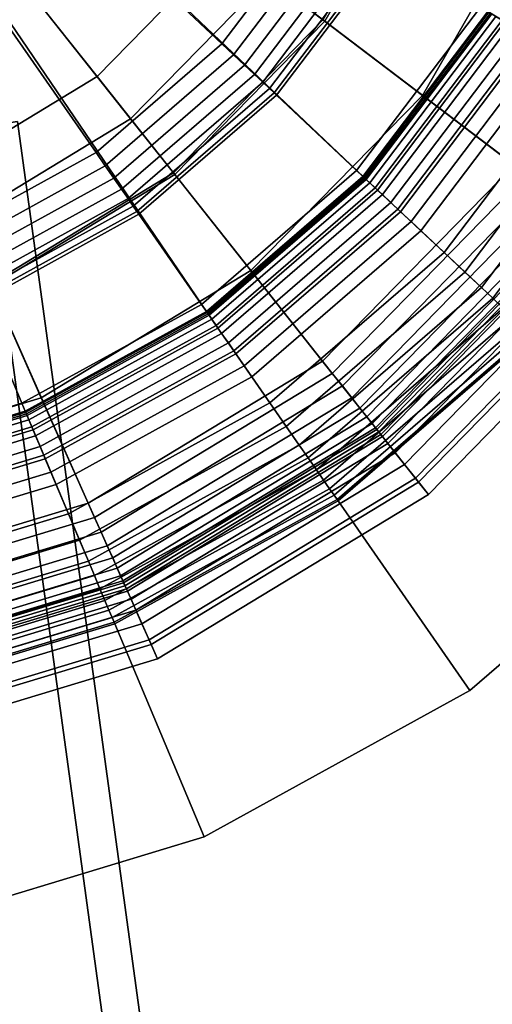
# Model space of a CAD drawing. Extents: x -43.1 to 43.1, y -41.3 to 41.3.
# Tile 582 of 656: x -4.155 to -3.699, y 31.735 to 32.685. Entities that reach past the tile are written whole.
import ezdxf

# ---------------------------------------------------------------- set-up
doc = ezdxf.new("R2010")
doc.units = 0
for name, color, linetype in [('LAMP', 7, 'CONTINUOUS'), ('LAMP_SUPPORT', 18, 'CONTINUOUS'), ('METAL_BASE', 254, 'CONTINUOUS')]:
    doc.layers.add(name, color=color, linetype=linetype)

msp = doc.modelspace()

# ---------------------------------------------------------------- linework, layer by layer
at = {"layer": 'LAMP'}
for points in [[(-4.2747, 32.6344, 25.2735), (-4.4187, 32.5909, 25.2735), (-4.519, 33.1826, 25.2735), (-4.1461, 32.7124, 25.2735)], [(-4.2107, 32.4908, 22.1433), (-4.0484, 32.5892, 22.1433), (-4.519, 33.1826, 22.1433), (-4.3925, 32.4359, 22.1433)], [(-3.9156, 32.7249, 22.1433), (-3.8207, 32.8893, 22.1433), (-4.519, 33.1826, 22.1433), (-4.0484, 32.5892, 22.1433)], [(-3.7595, 32.8636, 25.1939), (-3.8627, 32.6847, 25.1939), (-3.9571, 32.7564, 25.2522), (-3.8687, 32.9095, 25.2522)], [(-3.8207, 32.8893, 22.1433), (-3.9156, 32.7249, 22.1433), (-3.8609, 32.6834, 22.6428), (-3.7575, 32.8628, 22.6428)], [(-3.6483, 32.8169, 25.107), (-3.7666, 32.6119, 25.107), (-3.8627, 32.6847, 25.1939), (-3.7595, 32.8636, 25.1939)], [(-3.7575, 32.8628, 22.6428), (-3.8609, 32.6834, 22.6428), (-3.6659, 32.5355, 22.6352), (-3.5317, 32.768, 22.6352)], [(-3.9571, 32.7564, 25.2522), (-4.0808, 32.63, 25.2522), (-4.1461, 32.7124, 25.2735), (-4.0408, 32.8199, 25.2735)], [(-3.5457, 32.7738, 24.9998), (-3.6779, 32.5446, 24.9998), (-3.7666, 32.6119, 25.107), (-3.6483, 32.8169, 25.107)], [(-3.8627, 32.6847, 25.1939), (-4.0071, 32.5372, 25.1939), (-4.0808, 32.63, 25.2522), (-3.9571, 32.7564, 25.2522)], [(-3.9156, 32.7249, 22.1433), (-4.0484, 32.5892, 22.1433), (-4.0058, 32.5355, 22.6428), (-3.8609, 32.6834, 22.6428)], [(-4.0808, 32.63, 25.2522), (-4.232, 32.5384, 25.2522), (-4.2747, 32.6344, 25.2735), (-4.1461, 32.7124, 25.2735)], [(-3.7666, 32.6119, 25.107), (-3.9322, 32.4427, 25.107), (-4.0071, 32.5372, 25.1939), (-3.8627, 32.6847, 25.1939)], [(-3.8609, 32.6834, 22.6428), (-4.0058, 32.5355, 22.6428), (-3.8536, 32.3436, 22.6352), (-3.6659, 32.5355, 22.6352)], [(-4.0071, 32.5372, 25.1939), (-4.1837, 32.4301, 25.1939), (-4.232, 32.5384, 25.2522), (-4.0808, 32.63, 25.2522)], [(-3.6779, 32.5446, 24.9998), (-3.863, 32.3555, 24.9998), (-3.9322, 32.4427, 25.107), (-3.7666, 32.6119, 25.107)], [(-4.0484, 32.5892, 22.1433), (-4.2107, 32.4908, 22.1433), (-4.1828, 32.4282, 22.6428), (-4.0058, 32.5355, 22.6428)], [(-3.9322, 32.4427, 25.107), (-4.1346, 32.32, 25.107), (-4.1837, 32.4301, 25.1939), (-4.0071, 32.5372, 25.1939)], [(-3.6057, 32.4898, 24.8806), (-3.8067, 32.2845, 24.8806), (-3.863, 32.3555, 24.9998), (-3.6779, 32.5446, 24.9998)], [(-4.0058, 32.5355, 22.6428), (-4.1828, 32.4282, 22.6428), (-4.0832, 32.2045, 22.6352), (-3.8536, 32.3436, 22.6352)], [(-3.6659, 32.5355, 22.6352), (-3.8536, 32.3436, 22.6352), (-3.8439, 32.3314, 22.6365), (-3.6534, 32.526, 22.6365)], [(-3.6534, 32.526, 22.6365), (-3.8439, 32.3314, 22.6365), (-3.8349, 32.3201, 22.6411), (-3.6419, 32.5173, 22.6411)], [(-3.6419, 32.5173, 22.6411), (-3.8349, 32.3201, 22.6411), (-3.827, 32.31, 22.6486), (-3.6317, 32.5096, 22.6486)], [(-3.6317, 32.5096, 22.6486), (-3.827, 32.31, 22.6486), (-3.8203, 32.3016, 22.6586), (-3.6232, 32.5031, 22.6586)], [(-3.6232, 32.5031, 22.6586), (-3.8203, 32.3016, 22.6586), (-3.8152, 32.2952, 22.6707), (-3.6166, 32.4981, 22.6707)], [(-3.6166, 32.4981, 22.6707), (-3.8152, 32.2952, 22.6707), (-3.8119, 32.2911, 22.6845), (-3.6124, 32.4949, 22.6845)], [(-3.6124, 32.4949, 22.6845), (-3.8119, 32.2911, 22.6845), (-3.8107, 32.2895, 22.6997), (-3.6109, 32.4937, 22.6997)], [(-3.6109, 32.4937, 22.6997), (-3.8107, 32.2895, 22.6997), (-3.8088, 32.2871, 22.9337), (-3.6084, 32.4919, 22.9337)], [(-3.6084, 32.4919, 22.9337), (-3.8088, 32.2871, 22.9337), (-3.8052, 32.2826, 23.2036), (-3.6038, 32.4884, 23.2036)], [(-3.559, 32.4544, 24.7579), (-3.7703, 32.2385, 24.7579), (-3.8067, 32.2845, 24.8806), (-3.6057, 32.4898, 24.8806)], [(-3.6038, 32.4884, 23.2036), (-3.8052, 32.2826, 23.2036), (-3.7999, 32.2758, 23.4966), (-3.5969, 32.4832, 23.4966)], [(-3.5969, 32.4832, 23.4966), (-3.7999, 32.2758, 23.4966), (-3.7928, 32.2669, 23.7996), (-3.5878, 32.4763, 23.7996)], [(-3.5878, 32.4763, 23.7996), (-3.7928, 32.2669, 23.7996), (-3.7839, 32.2557, 24.0998), (-3.5765, 32.4677, 24.0998)], [(-3.5765, 32.4677, 24.0998), (-3.7839, 32.2557, 24.0998), (-3.7733, 32.2423, 24.3843), (-3.5628, 32.4573, 24.3843)], [(-3.5628, 32.4573, 24.3843), (-3.7733, 32.2423, 24.3843), (-3.7608, 32.2266, 24.6401), (-3.5469, 32.4452, 24.6401)], [(-3.5469, 32.4452, 24.6401), (-3.7608, 32.2266, 24.6401), (-3.7703, 32.2385, 24.7579), (-3.559, 32.4544, 24.7579)], [(-3.863, 32.3555, 24.9998), (-4.0893, 32.2183, 24.9998), (-4.1346, 32.32, 25.107), (-3.9322, 32.4427, 25.107)], [(-4.1346, 32.32, 25.107), (-4.3612, 32.2515, 25.107), (-4.3814, 32.3704, 25.1939), (-4.1837, 32.4301, 25.1939)], [(-4.1828, 32.4282, 22.6428), (-4.381, 32.3683, 22.6428), (-4.3401, 32.1268, 22.6352), (-4.0832, 32.2045, 22.6352)], [(-3.8067, 32.2845, 24.8806), (-4.0525, 32.1355, 24.8806), (-4.0893, 32.2183, 24.9998), (-3.863, 32.3555, 24.9998)], [(-3.8536, 32.3436, 22.6352), (-4.0832, 32.2045, 22.6352), (-4.0768, 32.1902, 22.6365), (-3.8439, 32.3314, 22.6365)], [(-3.8439, 32.3314, 22.6365), (-4.0768, 32.1902, 22.6365), (-4.0709, 32.177, 22.6411), (-3.8349, 32.3201, 22.6411)], [(-4.0893, 32.2183, 24.9998), (-4.3427, 32.1418, 24.9998), (-4.3612, 32.2515, 25.107), (-4.1346, 32.32, 25.107)], [(-3.8349, 32.3201, 22.6411), (-4.0709, 32.177, 22.6411), (-4.0657, 32.1654, 22.6486), (-3.827, 32.31, 22.6486)], [(-3.827, 32.31, 22.6486), (-4.0657, 32.1654, 22.6486), (-4.0614, 32.1556, 22.6586), (-3.8203, 32.3016, 22.6586)], [(-3.8203, 32.3016, 22.6586), (-4.0614, 32.1556, 22.6586), (-4.058, 32.1481, 22.6707), (-3.8152, 32.2952, 22.6707)], [(-3.8152, 32.2952, 22.6707), (-4.058, 32.1481, 22.6707), (-4.0559, 32.1432, 22.6845), (-3.8119, 32.2911, 22.6845)], [(-3.8119, 32.2911, 22.6845), (-4.0559, 32.1432, 22.6845), (-4.0551, 32.1415, 22.6997), (-3.8107, 32.2895, 22.6997)], [(-3.8107, 32.2895, 22.6997), (-4.0551, 32.1415, 22.6997), (-4.0538, 32.1386, 22.9337), (-3.8088, 32.2871, 22.9337)], [(-3.8088, 32.2871, 22.9337), (-4.0538, 32.1386, 22.9337), (-4.0515, 32.1333, 23.2036), (-3.8052, 32.2826, 23.2036)], [(-3.7703, 32.2385, 24.7579), (-4.0286, 32.082, 24.7579), (-4.0525, 32.1355, 24.8806), (-3.8067, 32.2845, 24.8806)], [(-3.8052, 32.2826, 23.2036), (-4.0515, 32.1333, 23.2036), (-4.048, 32.1255, 23.4966), (-3.7999, 32.2758, 23.4966)], [(-3.7999, 32.2758, 23.4966), (-4.048, 32.1255, 23.4966), (-4.0433, 32.115, 23.7996), (-3.7928, 32.2669, 23.7996)], [(-3.7928, 32.2669, 23.7996), (-4.0433, 32.115, 23.7996), (-4.0375, 32.102, 24.0998), (-3.7839, 32.2557, 24.0998)], [(-3.7839, 32.2557, 24.0998), (-4.0375, 32.102, 24.0998), (-4.0305, 32.0864, 24.3843), (-3.7733, 32.2423, 24.3843)], [(-3.7733, 32.2423, 24.3843), (-4.0305, 32.0864, 24.3843), (-4.0224, 32.0681, 24.6401), (-3.7608, 32.2266, 24.6401)], [(-3.7608, 32.2266, 24.6401), (-4.0224, 32.0681, 24.6401), (-4.0286, 32.082, 24.7579), (-3.7703, 32.2385, 24.7579)], [(-4.0525, 32.1355, 24.8806), (-4.3275, 32.0524, 24.8806), (-4.3427, 32.1418, 24.9998), (-4.0893, 32.2183, 24.9998)], [(-4.0832, 32.2045, 22.6352), (-4.3401, 32.1268, 22.6352), (-4.3375, 32.1114, 22.6365), (-4.0768, 32.1902, 22.6365)], [(-4.0768, 32.1902, 22.6365), (-4.3375, 32.1114, 22.6365), (-4.3351, 32.0972, 22.6411), (-4.0709, 32.177, 22.6411)], [(-4.0709, 32.177, 22.6411), (-4.3351, 32.0972, 22.6411), (-4.333, 32.0846, 22.6486), (-4.0657, 32.1654, 22.6486)], [(-4.0657, 32.1654, 22.6486), (-4.333, 32.0846, 22.6486), (-4.3312, 32.074, 22.6586), (-4.0614, 32.1556, 22.6586)], [(-4.0614, 32.1556, 22.6586), (-4.3312, 32.074, 22.6586), (-4.3298, 32.0659, 22.6707), (-4.058, 32.1481, 22.6707)], [(-4.058, 32.1481, 22.6707), (-4.3298, 32.0659, 22.6707), (-4.3289, 32.0607, 22.6845), (-4.0559, 32.1432, 22.6845)], [(-4.0559, 32.1432, 22.6845), (-4.3289, 32.0607, 22.6845), (-4.3286, 32.0588, 22.6997), (-4.0551, 32.1415, 22.6997)], [(-4.0551, 32.1415, 22.6997), (-4.3286, 32.0588, 22.6997), (-4.3281, 32.0558, 22.9337), (-4.0538, 32.1386, 22.9337)], [(-4.0538, 32.1386, 22.9337), (-4.3281, 32.0558, 22.9337), (-4.3271, 32.05, 23.2036), (-4.0515, 32.1333, 23.2036)], [(-4.0286, 32.082, 24.7579), (-4.3177, 31.9946, 24.7579), (-4.3275, 32.0524, 24.8806), (-4.0525, 32.1355, 24.8806)], [(-4.0515, 32.1333, 23.2036), (-4.3271, 32.05, 23.2036), (-4.3257, 32.0416, 23.4966), (-4.048, 32.1255, 23.4966)], [(-4.048, 32.1255, 23.4966), (-4.3257, 32.0416, 23.4966), (-4.3238, 32.0303, 23.7996), (-4.0433, 32.115, 23.7996)], [(-4.0433, 32.115, 23.7996), (-4.3238, 32.0303, 23.7996), (-4.3214, 32.0162, 24.0998), (-4.0375, 32.102, 24.0998)], [(-4.0375, 32.102, 24.0998), (-4.3214, 32.0162, 24.0998), (-4.3185, 31.9993, 24.3843), (-4.0305, 32.0864, 24.3843)], [(-4.0305, 32.0864, 24.3843), (-4.3185, 31.9993, 24.3843), (-4.3152, 31.9796, 24.6401), (-4.0224, 32.0681, 24.6401)], [(-4.0224, 32.0681, 24.6401), (-4.3152, 31.9796, 24.6401), (-4.3177, 31.9946, 24.7579), (-4.0286, 32.082, 24.7579)]]:
    msp.add_3dface(points, dxfattribs=at)
at = {"layer": 'LAMP_SUPPORT'}
for points in [[(-4.5, 33.1749, 21.5662), (-4.4975, 33.1942, 21.5662), (-3.7024, 32.6922, 21.5662), (-3.8232, 32.533, 21.5662)], [(-4.5, 33.1749, 21.5662), (-3.9745, 32.4023, 21.5662), (-4.1496, 32.306, 21.5662), (-4.341, 32.2481, 21.5662)], [(-4.5, 33.1749, 21.5662), (-3.8232, 32.533, 21.5662), (-3.9745, 32.4023, 21.5662)], [(-3.9602, 32.6615, 17.7827), (-3.8632, 32.7895, 17.7827), (-4.1662, 32.9729, 17.7827), (-4.2185, 32.9039, 17.7827)], [(-4.0818, 32.5566, 17.7827), (-3.9602, 32.6615, 17.7827), (-4.2185, 32.9039, 17.7827), (-4.284, 32.8473, 17.7827)], [(-3.6869, 32.6828, 18.8993), (-3.6002, 32.8671, 18.8993), (-3.6184, 32.8734, 18.8854), (-3.7034, 32.6928, 18.8854)], [(-4.2225, 32.4792, 17.7827), (-4.0818, 32.5566, 17.7827), (-4.284, 32.8473, 17.7827), (-4.3598, 32.8056, 17.7827)], [(-3.9489, 32.6509, 17.7843), (-3.8499, 32.7814, 17.7843), (-3.8632, 32.7895, 17.7827), (-3.9602, 32.6615, 17.7827)], [(-3.9384, 32.641, 17.7891), (-3.8375, 32.7739, 17.7891), (-3.8499, 32.7814, 17.7843), (-3.9489, 32.6509, 17.7843)], [(-3.9289, 32.6321, 17.7967), (-3.8264, 32.7672, 17.7967), (-3.8375, 32.7739, 17.7891), (-3.9384, 32.641, 17.7891)], [(-3.9208, 32.6245, 17.8067), (-3.8169, 32.7615, 17.8067), (-3.8264, 32.7672, 17.7967), (-3.9289, 32.6321, 17.7967)], [(-3.9144, 32.6185, 17.8188), (-3.8094, 32.7569, 17.8188), (-3.8169, 32.7615, 17.8067), (-3.9208, 32.6245, 17.8067)], [(-3.9098, 32.6142, 17.8327), (-3.804, 32.7537, 17.8327), (-3.8094, 32.7569, 17.8188), (-3.9144, 32.6185, 17.8188)], [(-3.9074, 32.612, 17.848), (-3.8012, 32.752, 17.848), (-3.804, 32.7537, 17.8327), (-3.9098, 32.6142, 17.8327)], [(-3.8301, 32.5394, 18.8701), (-3.7105, 32.6971, 18.8701), (-3.8012, 32.752, 17.848), (-3.9074, 32.612, 17.848)], [(-3.8241, 32.5337, 18.8854), (-3.7034, 32.6928, 18.8854), (-3.7105, 32.6971, 18.8701), (-3.8301, 32.5394, 18.8701)], [(-3.81, 32.5205, 18.8993), (-3.6869, 32.6828, 18.8993), (-3.7034, 32.6928, 18.8854), (-3.8241, 32.5337, 18.8854)], [(-3.8232, 32.533, 21.5662), (-3.7024, 32.6922, 21.5662), (-3.701, 32.6913, 22.4698), (-3.822, 32.5318, 22.4698)], [(-3.822, 32.5318, 22.4698), (-3.701, 32.6913, 22.4698), (-3.6996, 32.6905, 22.4838), (-3.8208, 32.5307, 22.4838)], [(-3.8208, 32.5307, 22.4838), (-3.6996, 32.6905, 22.4838), (-3.6957, 32.6881, 22.4966), (-3.8175, 32.5276, 22.4966)], [(-3.8175, 32.5276, 22.4966), (-3.6957, 32.6881, 22.4966), (-3.6895, 32.6844, 22.5079), (-3.8122, 32.5226, 22.5079)], [(-3.8122, 32.5226, 22.5079), (-3.6895, 32.6844, 22.5079), (-3.6814, 32.6795, 22.5173), (-3.8053, 32.5161, 22.5173)], [(-3.7905, 32.5022, 18.9114), (-3.664, 32.6689, 18.9114), (-3.6869, 32.6828, 18.8993), (-3.81, 32.5205, 18.8993)], [(-3.8053, 32.5161, 22.5173), (-3.6814, 32.6795, 22.5173), (-3.6718, 32.6736, 22.5245), (-3.7971, 32.5084, 22.5245)], [(-3.7971, 32.5084, 22.5245), (-3.6718, 32.6736, 22.5245), (-3.6608, 32.667, 22.5291), (-3.7878, 32.4996, 22.5291)], [(-4.0729, 32.5438, 17.7843), (-3.9489, 32.6509, 17.7843), (-3.9602, 32.6615, 17.7827), (-4.0818, 32.5566, 17.7827)], [(-3.7682, 32.4812, 18.9214), (-3.6378, 32.6531, 18.9214), (-3.664, 32.6689, 18.9114), (-3.7905, 32.5022, 18.9114)], [(-3.7878, 32.4996, 22.5291), (-3.6608, 32.667, 22.5291), (-3.6489, 32.6598, 22.5307), (-3.7776, 32.4901, 22.5307)], [(-3.7776, 32.4901, 22.5307), (-3.6489, 32.6598, 22.5307), (-3.5691, 32.6115, 22.5307), (-3.7096, 32.4263, 22.5307)], [(-4.0647, 32.5319, 17.7891), (-3.9384, 32.641, 17.7891), (-3.9489, 32.6509, 17.7843), (-4.0729, 32.5438, 17.7843)], [(-3.7457, 32.4601, 18.929), (-3.6114, 32.6371, 18.929), (-3.6378, 32.6531, 18.9214), (-3.7682, 32.4812, 18.9214)], [(-4.0573, 32.5213, 17.7967), (-3.9289, 32.6321, 17.7967), (-3.9384, 32.641, 17.7891), (-4.0647, 32.5319, 17.7891)], [(-4.0509, 32.5122, 17.8067), (-3.9208, 32.6245, 17.8067), (-3.9289, 32.6321, 17.7967), (-4.0573, 32.5213, 17.7967)], [(-3.7256, 32.4413, 18.9338), (-3.5879, 32.6229, 18.9338), (-3.6114, 32.6371, 18.929), (-3.7457, 32.4601, 18.929)], [(-4.0459, 32.5049, 17.8188), (-3.9144, 32.6185, 17.8188), (-3.9208, 32.6245, 17.8067), (-4.0509, 32.5122, 17.8067)], [(-3.7096, 32.4263, 18.9354), (-3.5691, 32.6115, 18.9354), (-3.5879, 32.6229, 18.9338), (-3.7256, 32.4413, 18.9338)], [(-4.0423, 32.4998, 17.8327), (-3.9098, 32.6142, 17.8327), (-3.9144, 32.6185, 17.8188), (-4.0459, 32.5049, 17.8188)], [(-4.0404, 32.4971, 17.848), (-3.9074, 32.612, 17.848), (-3.9098, 32.6142, 17.8327), (-4.0423, 32.4998, 17.8327)], [(-3.9799, 32.4101, 18.8701), (-3.8301, 32.5394, 18.8701), (-3.9074, 32.612, 17.848), (-4.0404, 32.4971, 17.848)], [(-3.6986, 32.416, 18.9372), (-3.5562, 32.6037, 18.9372), (-3.5691, 32.6115, 18.9354), (-3.7096, 32.4263, 18.9354)], [(-3.7096, 32.4263, 22.5307), (-3.5691, 32.6115, 22.5307), (-3.5562, 32.6037, 22.5289), (-3.6986, 32.416, 22.5289)], [(-4.2165, 32.4648, 17.7843), (-4.0729, 32.5438, 17.7843), (-4.0818, 32.5566, 17.7827), (-4.2225, 32.4792, 17.7827)], [(-4.2109, 32.4515, 17.7891), (-4.0647, 32.5319, 17.7891), (-4.0729, 32.5438, 17.7843), (-4.2165, 32.4648, 17.7843)], [(-3.9752, 32.4032, 18.8854), (-3.8241, 32.5337, 18.8854), (-3.8301, 32.5394, 18.8701), (-3.9799, 32.4101, 18.8701)], [(-4.2058, 32.4396, 17.7967), (-4.0573, 32.5213, 17.7967), (-4.0647, 32.5319, 17.7891), (-4.2109, 32.4515, 17.7891)], [(-3.9641, 32.3873, 18.8993), (-3.81, 32.5205, 18.8993), (-3.8241, 32.5337, 18.8854), (-3.9752, 32.4032, 18.8854)], [(-3.9745, 32.4023, 21.5662), (-3.8232, 32.533, 21.5662), (-3.822, 32.5318, 22.4698), (-3.9736, 32.4009, 22.4698)], [(-3.9736, 32.4009, 22.4698), (-3.822, 32.5318, 22.4698), (-3.8208, 32.5307, 22.4838), (-3.9726, 32.3996, 22.4838)], [(-3.9726, 32.3996, 22.4838), (-3.8208, 32.5307, 22.4838), (-3.8175, 32.5276, 22.4966), (-3.97, 32.3958, 22.4966)], [(-3.97, 32.3958, 22.4966), (-3.8175, 32.5276, 22.4966), (-3.8122, 32.5226, 22.5079), (-3.9659, 32.3899, 22.5079)], [(-4.2015, 32.4293, 17.8067), (-4.0509, 32.5122, 17.8067), (-4.0573, 32.5213, 17.7967), (-4.2058, 32.4396, 17.7967)], [(-3.9659, 32.3899, 22.5079), (-3.8122, 32.5226, 22.5079), (-3.8053, 32.5161, 22.5173), (-3.9605, 32.3822, 22.5173)], [(-3.9488, 32.3654, 18.9114), (-3.7905, 32.5022, 18.9114), (-3.81, 32.5205, 18.8993), (-3.9641, 32.3873, 18.8993)], [(-4.1981, 32.4211, 17.8188), (-4.0459, 32.5049, 17.8188), (-4.0509, 32.5122, 17.8067), (-4.2015, 32.4293, 17.8067)], [(-3.9605, 32.3822, 22.5173), (-3.8053, 32.5161, 22.5173), (-3.7971, 32.5084, 22.5245), (-3.954, 32.3729, 22.5245)], [(-3.954, 32.3729, 22.5245), (-3.7971, 32.5084, 22.5245), (-3.7878, 32.4996, 22.5291), (-3.9467, 32.3624, 22.5291)], [(-4.1957, 32.4154, 17.8327), (-4.0423, 32.4998, 17.8327), (-4.0459, 32.5049, 17.8188), (-4.1981, 32.4211, 17.8188)], [(-4.1944, 32.4124, 17.848), (-4.0404, 32.4971, 17.848), (-4.0423, 32.4998, 17.8327), (-4.1957, 32.4154, 17.8327)], [(-3.9314, 32.3403, 18.9214), (-3.7682, 32.4812, 18.9214), (-3.7905, 32.5022, 18.9114), (-3.9488, 32.3654, 18.9114)], [(-3.9467, 32.3624, 22.5291), (-3.7878, 32.4996, 22.5291), (-3.7776, 32.4901, 22.5307), (-3.9388, 32.3509, 22.5307)], [(-4.1533, 32.3147, 18.8701), (-3.9799, 32.4101, 18.8701), (-4.0404, 32.4971, 17.848), (-4.1944, 32.4124, 17.848)], [(-3.9388, 32.3509, 22.5307), (-3.7776, 32.4901, 22.5307), (-3.7096, 32.4263, 22.5307), (-3.8855, 32.2743, 22.5307)], [(-3.9138, 32.315, 18.929), (-3.7457, 32.4601, 18.929), (-3.7682, 32.4812, 18.9214), (-3.9314, 32.3403, 18.9214)], [(-3.8981, 32.2924, 18.9338), (-3.7256, 32.4413, 18.9338), (-3.7457, 32.4601, 18.929), (-3.9138, 32.315, 18.929)], [(-3.8855, 32.2743, 18.9354), (-3.7096, 32.4263, 18.9354), (-3.7256, 32.4413, 18.9338), (-3.8981, 32.2924, 18.9338)], [(-3.8769, 32.262, 18.9372), (-3.6986, 32.416, 18.9372), (-3.7096, 32.4263, 18.9354), (-3.8855, 32.2743, 18.9354)], [(-3.8855, 32.2743, 22.5307), (-3.7096, 32.4263, 22.5307), (-3.6986, 32.416, 22.5289), (-3.8769, 32.262, 22.5289)], [(-3.869, 32.2506, 18.9421), (-3.6885, 32.4065, 18.9421), (-3.6986, 32.416, 18.9372), (-3.8769, 32.262, 18.9372)], [(-3.8769, 32.262, 22.5289), (-3.6986, 32.416, 22.5289), (-3.6885, 32.4065, 22.524), (-3.869, 32.2506, 22.524)], [(-4.3428, 32.2574, 18.8701), (-4.1533, 32.3147, 18.8701), (-4.1944, 32.4124, 17.848), (-4.3626, 32.3615, 17.848)], [(-4.1501, 32.307, 18.8854), (-3.9752, 32.4032, 18.8854), (-3.9799, 32.4101, 18.8701), (-4.1533, 32.3147, 18.8701)], [(-4.1426, 32.2892, 18.8993), (-3.9641, 32.3873, 18.8993), (-3.9752, 32.4032, 18.8854), (-4.1501, 32.307, 18.8854)], [(-3.8621, 32.2406, 18.9499), (-3.6797, 32.3982, 18.9499), (-3.6885, 32.4065, 18.9421), (-3.869, 32.2506, 18.9421)], [(-3.869, 32.2506, 22.524), (-3.6885, 32.4065, 22.524), (-3.6797, 32.3982, 22.5162), (-3.8621, 32.2406, 22.5162)], [(-4.1496, 32.306, 21.5662), (-3.9745, 32.4023, 21.5662), (-3.9736, 32.4009, 22.4698), (-4.149, 32.3044, 22.4698)], [(-4.149, 32.3044, 22.4698), (-3.9736, 32.4009, 22.4698), (-3.9726, 32.3996, 22.4838), (-4.1484, 32.3029, 22.4838)], [(-4.1484, 32.3029, 22.4838), (-3.9726, 32.3996, 22.4838), (-3.97, 32.3958, 22.4966), (-4.1466, 32.2987, 22.4966)], [(-4.1466, 32.2987, 22.4966), (-3.97, 32.3958, 22.4966), (-3.9659, 32.3899, 22.5079), (-4.1438, 32.292, 22.5079)], [(-3.8563, 32.2323, 18.9601), (-3.6722, 32.3912, 18.9601), (-3.6797, 32.3982, 18.9499), (-3.8621, 32.2406, 18.9499)], [(-3.8621, 32.2406, 22.5162), (-3.6797, 32.3982, 22.5162), (-3.6722, 32.3912, 22.5061), (-3.8563, 32.2323, 22.5061)], [(-4.1438, 32.292, 22.5079), (-3.9659, 32.3899, 22.5079), (-3.9605, 32.3822, 22.5173), (-4.1401, 32.2833, 22.5173)], [(-4.1322, 32.2645, 18.9114), (-3.9488, 32.3654, 18.9114), (-3.9641, 32.3873, 18.8993), (-4.1426, 32.2892, 18.8993)], [(-3.8518, 32.2259, 18.9723), (-3.6666, 32.3859, 18.9723), (-3.6722, 32.3912, 18.9601), (-3.8563, 32.2323, 18.9601)], [(-3.8563, 32.2323, 22.5061), (-3.6722, 32.3912, 22.5061), (-3.6666, 32.3859, 22.4939), (-3.8518, 32.2259, 22.4939)], [(-3.849, 32.2218, 18.9861), (-3.663, 32.3825, 18.9861), (-3.6666, 32.3859, 18.9723), (-3.8518, 32.2259, 18.9723)], [(-3.8518, 32.2259, 22.4939), (-3.6666, 32.3859, 22.4939), (-3.663, 32.3825, 22.48), (-3.849, 32.2218, 22.48)], [(-4.1401, 32.2833, 22.5173), (-3.9605, 32.3822, 22.5173), (-3.954, 32.3729, 22.5245), (-4.1357, 32.2729, 22.5245)], [(-3.848, 32.2204, 19.0011), (-3.6617, 32.3813, 19.0011), (-3.663, 32.3825, 18.9861), (-3.849, 32.2218, 18.9861)], [(-3.849, 32.2218, 22.48), (-3.663, 32.3825, 22.48), (-3.6617, 32.3813, 22.465), (-3.848, 32.2204, 22.465)], [(-3.848, 32.2204, 22.465), (-3.6617, 32.3813, 22.465), (-3.6617, 32.3813, 19.0011), (-3.848, 32.2204, 19.0011)], [(-4.1357, 32.2729, 22.5245), (-3.954, 32.3729, 22.5245), (-3.9467, 32.3624, 22.5291), (-4.1308, 32.2611, 22.5291)], [(-4.1203, 32.2363, 18.9214), (-3.9314, 32.3403, 18.9214), (-3.9488, 32.3654, 18.9114), (-4.1322, 32.2645, 18.9114)], [(-4.1308, 32.2611, 22.5291), (-3.9467, 32.3624, 22.5291), (-3.9388, 32.3509, 22.5307), (-4.1254, 32.2482, 22.5307)], [(-4.1254, 32.2482, 22.5307), (-3.9388, 32.3509, 22.5307), (-3.8855, 32.2743, 22.5307), (-4.0892, 32.1623, 22.5307)], [(-4.1084, 32.2079, 18.929), (-3.9138, 32.315, 18.929), (-3.9314, 32.3403, 18.9214), (-4.1203, 32.2363, 18.9214)], [(-4.3412, 32.2492, 18.8854), (-4.1501, 32.307, 18.8854), (-4.1533, 32.3147, 18.8701), (-4.3428, 32.2574, 18.8701)], [(-4.0977, 32.1825, 18.9338), (-3.8981, 32.2924, 18.9338), (-3.9138, 32.315, 18.929), (-4.1084, 32.2079, 18.929)], [(-4.3376, 32.2302, 18.8993), (-4.1426, 32.2892, 18.8993), (-4.1501, 32.307, 18.8854), (-4.3412, 32.2492, 18.8854)], [(-4.341, 32.2481, 21.5662), (-4.1496, 32.306, 21.5662), (-4.149, 32.3044, 22.4698), (-4.3407, 32.2465, 22.4698)], [(-4.3407, 32.2465, 22.4698), (-4.149, 32.3044, 22.4698), (-4.1484, 32.3029, 22.4838), (-4.3404, 32.2449, 22.4838)], [(-4.3404, 32.2449, 22.4838), (-4.1484, 32.3029, 22.4838), (-4.1466, 32.2987, 22.4966), (-4.3395, 32.2404, 22.4966)], [(-4.3395, 32.2404, 22.4966), (-4.1466, 32.2987, 22.4966), (-4.1438, 32.292, 22.5079), (-4.3381, 32.2333, 22.5079)], [(-4.3381, 32.2333, 22.5079), (-4.1438, 32.292, 22.5079), (-4.1401, 32.2833, 22.5173), (-4.3364, 32.224, 22.5173)], [(-4.3325, 32.204, 18.9114), (-4.1322, 32.2645, 18.9114), (-4.1426, 32.2892, 18.8993), (-4.3376, 32.2302, 18.8993)], [(-4.0892, 32.1623, 18.9354), (-3.8855, 32.2743, 18.9354), (-3.8981, 32.2924, 18.9338), (-4.0977, 32.1825, 18.9338)], [(-4.3364, 32.224, 22.5173), (-4.1401, 32.2833, 22.5173), (-4.1357, 32.2729, 22.5245), (-4.3343, 32.2129, 22.5245)], [(-4.3343, 32.2129, 22.5245), (-4.1357, 32.2729, 22.5245), (-4.1308, 32.2611, 22.5291), (-4.3318, 32.2003, 22.5291)], [(-4.0834, 32.1484, 18.9372), (-3.8769, 32.262, 18.9372), (-3.8855, 32.2743, 18.9354), (-4.0892, 32.1623, 18.9354)], [(-4.0892, 32.1623, 22.5307), (-3.8855, 32.2743, 22.5307), (-3.8769, 32.262, 22.5289), (-4.0834, 32.1484, 22.5289)], [(-4.3268, 32.1739, 18.9214), (-4.1203, 32.2363, 18.9214), (-4.1322, 32.2645, 18.9114), (-4.3325, 32.204, 18.9114)], [(-4.3318, 32.2003, 22.5291), (-4.1308, 32.2611, 22.5291), (-4.1254, 32.2482, 22.5307), (-4.3292, 32.1866, 22.5307)], [(-4.078, 32.1357, 18.9421), (-3.869, 32.2506, 18.9421), (-3.8769, 32.262, 18.9372), (-4.0834, 32.1484, 18.9372)], [(-4.0834, 32.1484, 22.5289), (-3.8769, 32.262, 22.5289), (-3.869, 32.2506, 22.524), (-4.078, 32.1357, 22.524)], [(-4.3292, 32.1866, 22.5307), (-4.1254, 32.2482, 22.5307), (-4.0892, 32.1623, 22.5307), (-4.3117, 32.095, 22.5307)], [(-4.0733, 32.1244, 18.9499), (-3.8621, 32.2406, 18.9499), (-3.869, 32.2506, 18.9421), (-4.078, 32.1357, 18.9421)], [(-4.078, 32.1357, 22.524), (-3.869, 32.2506, 22.524), (-3.8621, 32.2406, 22.5162), (-4.0733, 32.1244, 22.5162)], [(-4.321, 32.1436, 18.929), (-4.1084, 32.2079, 18.929), (-4.1203, 32.2363, 18.9214), (-4.3268, 32.1739, 18.9214)], [(-4.0693, 32.1151, 18.9601), (-3.8563, 32.2323, 18.9601), (-3.8621, 32.2406, 18.9499), (-4.0733, 32.1244, 18.9499)], [(-4.0733, 32.1244, 22.5162), (-3.8621, 32.2406, 22.5162), (-3.8563, 32.2323, 22.5061), (-4.0693, 32.1151, 22.5061)], [(-4.0663, 32.1079, 18.9723), (-3.8518, 32.2259, 18.9723), (-3.8563, 32.2323, 18.9601), (-4.0693, 32.1151, 18.9601)], [(-4.0693, 32.1151, 22.5061), (-3.8563, 32.2323, 22.5061), (-3.8518, 32.2259, 22.4939), (-4.0663, 32.1079, 22.4939)], [(-4.0644, 32.1034, 18.9861), (-3.849, 32.2218, 18.9861), (-3.8518, 32.2259, 18.9723), (-4.0663, 32.1079, 18.9723)], [(-4.0663, 32.1079, 22.4939), (-3.8518, 32.2259, 22.4939), (-3.849, 32.2218, 22.48), (-4.0644, 32.1034, 22.48)], [(-4.0637, 32.1017, 19.0011), (-3.848, 32.2204, 19.0011), (-3.849, 32.2218, 18.9861), (-4.0644, 32.1034, 18.9861)], [(-4.0644, 32.1034, 22.48), (-3.849, 32.2218, 22.48), (-3.848, 32.2204, 22.465), (-4.0637, 32.1017, 22.465)], [(-4.0637, 32.1017, 22.465), (-3.848, 32.2204, 22.465), (-3.848, 32.2204, 19.0011), (-4.0637, 32.1017, 19.0011)], [(-4.3158, 32.1166, 18.9338), (-4.0977, 32.1825, 18.9338), (-4.1084, 32.2079, 18.929), (-4.321, 32.1436, 18.929)], [(-4.3117, 32.095, 18.9354), (-4.0892, 32.1623, 18.9354), (-4.0977, 32.1825, 18.9338), (-4.3158, 32.1166, 18.9338)], [(-4.3089, 32.0803, 18.9372), (-4.0834, 32.1484, 18.9372), (-4.0892, 32.1623, 18.9354), (-4.3117, 32.095, 18.9354)], [(-4.3117, 32.095, 22.5307), (-4.0892, 32.1623, 22.5307), (-4.0834, 32.1484, 22.5289), (-4.3089, 32.0803, 22.5289)], [(-4.3063, 32.0667, 18.9421), (-4.078, 32.1357, 18.9421), (-4.0834, 32.1484, 18.9372), (-4.3089, 32.0803, 18.9372)], [(-4.3089, 32.0803, 22.5289), (-4.0834, 32.1484, 22.5289), (-4.078, 32.1357, 22.524), (-4.3063, 32.0667, 22.524)], [(-4.304, 32.0547, 18.9499), (-4.0733, 32.1244, 18.9499), (-4.078, 32.1357, 18.9421), (-4.3063, 32.0667, 18.9421)], [(-4.3063, 32.0667, 22.524), (-4.078, 32.1357, 22.524), (-4.0733, 32.1244, 22.5162), (-4.304, 32.0547, 22.5162)], [(-4.3021, 32.0447, 18.9601), (-4.0693, 32.1151, 18.9601), (-4.0733, 32.1244, 18.9499), (-4.304, 32.0547, 18.9499)], [(-4.304, 32.0547, 22.5162), (-4.0733, 32.1244, 22.5162), (-4.0693, 32.1151, 22.5061), (-4.3021, 32.0447, 22.5061)], [(-4.3007, 32.0371, 18.9723), (-4.0663, 32.1079, 18.9723), (-4.0693, 32.1151, 18.9601), (-4.3021, 32.0447, 18.9601)], [(-4.3021, 32.0447, 22.5061), (-4.0693, 32.1151, 22.5061), (-4.0663, 32.1079, 22.4939), (-4.3007, 32.0371, 22.4939)], [(-4.2997, 32.0322, 18.9861), (-4.0644, 32.1034, 18.9861), (-4.0663, 32.1079, 18.9723), (-4.3007, 32.0371, 18.9723)], [(-4.3007, 32.0371, 22.4939), (-4.0663, 32.1079, 22.4939), (-4.0644, 32.1034, 22.48), (-4.2997, 32.0322, 22.48)], [(-4.2994, 32.0305, 19.0011), (-4.0637, 32.1017, 19.0011), (-4.0644, 32.1034, 18.9861), (-4.2997, 32.0322, 18.9861)], [(-4.2997, 32.0322, 22.48), (-4.0644, 32.1034, 22.48), (-4.0637, 32.1017, 22.465), (-4.2994, 32.0305, 22.465)], [(-4.2994, 32.0305, 22.465), (-4.0637, 32.1017, 22.465), (-4.0637, 32.1017, 19.0011), (-4.2994, 32.0305, 19.0011)]]:
    msp.add_3dface(points, dxfattribs=at)
at = {"layer": 'METAL_BASE'}
for points in [[(-13.7769, 39.5777, 30.241), (-13.7428, 39.5898, 30.106), (-0.2948, 1.6139, 30.106), (-0.3289, 1.6019, 30.241)], [(-13.7428, 39.5898, 30.106), (-13.7769, 39.5777, 29.9709), (-0.3289, 1.6019, 29.9709), (-0.2948, 1.6139, 30.106)], [(-13.8701, 39.5447, 30.3399), (-13.7769, 39.5777, 30.241), (-0.3289, 1.6019, 30.241), (-0.4221, 1.5689, 30.3399)], [(-13.7769, 39.5777, 29.9709), (-13.8701, 39.5447, 29.872), (-0.4221, 1.5689, 29.872), (-0.3289, 1.6019, 29.9709)], [(-13.9974, 39.4997, 30.3761), (-13.8701, 39.5447, 30.3399), (-0.4221, 1.5689, 30.3399), (-0.5494, 1.5238, 30.3761)], [(-13.8701, 39.5447, 29.872), (-13.9974, 39.4997, 29.8358), (-0.5494, 1.5238, 29.8358), (-0.4221, 1.5689, 29.872)], [(-14.1247, 39.4546, 30.3399), (-13.9974, 39.4997, 30.3761), (-0.5494, 1.5238, 30.3761), (-0.6767, 1.4787, 30.3399)], [(-13.9974, 39.4997, 29.8358), (-14.1247, 39.4546, 29.872), (-0.6767, 1.4787, 29.872), (-0.5494, 1.5238, 29.8358)], [(-14.2179, 39.4216, 30.241), (-14.1247, 39.4546, 30.3399), (-0.6767, 1.4787, 30.3399), (-0.7699, 1.4457, 30.241)], [(-14.1247, 39.4546, 29.872), (-14.2179, 39.4216, 29.9709), (-0.7699, 1.4457, 29.9709), (-0.6767, 1.4787, 29.872)], [(-14.252, 39.4095, 30.106), (-14.2179, 39.4216, 30.241), (-0.7699, 1.4457, 30.241), (-0.8041, 1.4336, 30.106)], [(-14.2179, 39.4216, 29.9709), (-14.252, 39.4095, 30.106), (-0.8041, 1.4336, 30.106), (-0.7699, 1.4457, 29.9709)], [(-4.1935, 32.5816, 20.447), (-4.1577, 32.5865, 20.312), (0.09, 1.6432, 20.312), (0.0541, 1.6383, 20.447)], [(-4.1577, 32.5865, 20.312), (-4.1935, 32.5816, 20.1769), (0.0541, 1.6383, 20.1769), (0.09, 1.6432, 20.312)], [(-4.2915, 32.5681, 20.5459), (-4.1935, 32.5816, 20.447), (0.0541, 1.6383, 20.447), (-0.0438, 1.6248, 20.5459)], [(-4.1935, 32.5816, 20.1769), (-4.2915, 32.5681, 20.0781), (-0.0438, 1.6248, 20.0781), (0.0541, 1.6383, 20.1769)], [(-4.4253, 32.5498, 20.5821), (-4.2915, 32.5681, 20.5459), (-0.0438, 1.6248, 20.5459), (-0.1776, 1.6065, 20.5821)], [(-4.2915, 32.5681, 20.0781), (-4.4253, 32.5498, 20.0419), (-0.1776, 1.6065, 20.0419), (-0.0438, 1.6248, 20.0781)], [(-4.5591, 32.5314, 20.5459), (-4.4253, 32.5498, 20.5821), (-0.1776, 1.6065, 20.5821), (-0.3114, 1.5881, 20.5459)], [(-4.4253, 32.5498, 20.0419), (-4.5591, 32.5314, 20.0781), (-0.3114, 1.5881, 20.0781), (-0.1776, 1.6065, 20.0419)], [(-4.657, 32.518, 20.447), (-4.5591, 32.5314, 20.5459), (-0.3114, 1.5881, 20.5459), (-0.4094, 1.5747, 20.447)], [(-4.5591, 32.5314, 20.0781), (-4.657, 32.518, 20.1769), (-0.4094, 1.5747, 20.1769), (-0.3114, 1.5881, 20.0781)], [(-4.6929, 32.513, 20.312), (-4.657, 32.518, 20.447), (-0.4094, 1.5747, 20.447), (-0.4452, 1.5697, 20.312)], [(-4.657, 32.518, 20.1769), (-4.6929, 32.513, 20.312), (-0.4452, 1.5697, 20.312), (-0.4094, 1.5747, 20.1769)], [(-3.848, 32.2204, 19.8457), (-3.6617, 32.3813, 19.8457), (-3.6617, 32.3813, 20.7327), (-3.848, 32.2204, 20.7327)], [(-3.848, 32.2204, 19.8457), (-3.7207, 32.0374, 19.8457), (-3.4991, 32.2287, 19.8457), (-3.6617, 32.3813, 19.8457)], [(-3.6617, 32.3813, 20.7327), (-3.4991, 32.2287, 20.7327), (-3.7207, 32.0374, 20.7327), (-3.848, 32.2204, 20.7327)], [(-3.7207, 32.0374, 20.7327), (-3.4991, 32.2287, 20.7327), (-3.4991, 32.2287, 19.8457), (-3.7207, 32.0374, 19.8457)], [(-4.0637, 32.1017, 19.8457), (-3.848, 32.2204, 19.8457), (-3.848, 32.2204, 20.7327), (-4.0637, 32.1017, 20.7327)], [(-4.0637, 32.1017, 19.8457), (-3.9773, 31.8962, 19.8457), (-3.7207, 32.0374, 19.8457), (-3.848, 32.2204, 19.8457)], [(-3.848, 32.2204, 20.7327), (-3.7207, 32.0374, 20.7327), (-3.9773, 31.8962, 20.7327), (-4.0637, 32.1017, 20.7327)], [(-4.2994, 32.0305, 19.8457), (-4.0637, 32.1017, 19.8457), (-4.0637, 32.1017, 20.7327), (-4.2994, 32.0305, 20.7327)], [(-4.2994, 32.0305, 19.8457), (-4.2576, 31.8115, 19.8457), (-3.9773, 31.8962, 19.8457), (-4.0637, 32.1017, 19.8457)], [(-4.0637, 32.1017, 20.7327), (-3.9773, 31.8962, 20.7327), (-4.2576, 31.8115, 20.7327), (-4.2994, 32.0305, 20.7327)], [(-3.9773, 31.8962, 20.7327), (-3.7207, 32.0374, 20.7327), (-3.7207, 32.0374, 19.8457), (-3.9773, 31.8962, 19.8457)], [(-4.2576, 31.8115, 20.7327), (-3.9773, 31.8962, 20.7327), (-3.9773, 31.8962, 19.8457), (-4.2576, 31.8115, 19.8457)]]:
    msp.add_3dface(points, dxfattribs=at)

doc.saveas('drawing.dxf')
